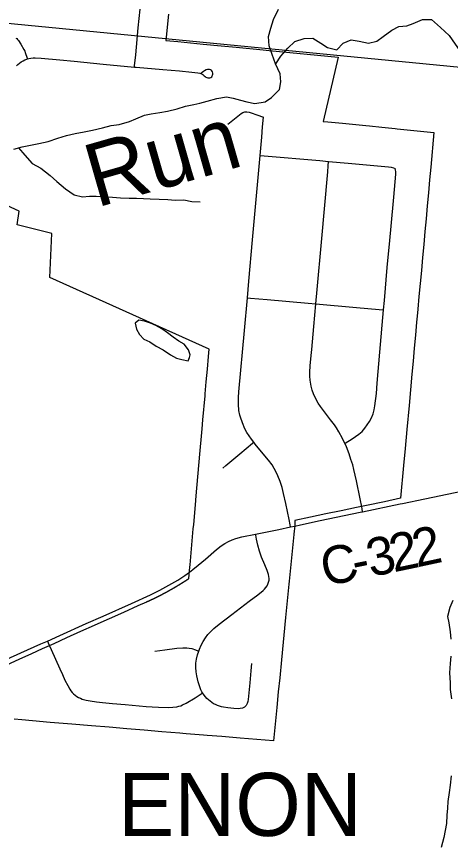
# Model space of a CAD drawing. Extents: x 0 to 1134, y 0 to 440.
# Drawn here: x 840.511 to 841.162, y 357.243 to 358.485 of the extents above; entities that cross this region are included whole.
import ezdxf

# ---------------------------------------------------------------- set-up
doc = ezdxf.new("R2010")
doc.units = 0
for name, color, linetype in [('GM_X_City_Street', 7, 'Continuous'), ('GM_X_Corporation', 7, 'Continuous'), ('GM_X_Corporation_Text', 7, 'Continuous'), ('GM_X_County_Road', 7, 'Continuous'), ('GM_X_County_Road_Text', 7, 'Continuous'), ('GM_X_Minor_Lake', 7, 'Continuous'), ('GM_X_Minor_River', 7, 'Continuous'), ('GM_X_Minor_River_Text', 7, 'Continuous'), ('GM_X_Section', 7, 'Continuous')]:
    doc.layers.add(name, color=color, linetype=linetype)

msp = doc.modelspace()

# ---------------------------------------------------------------- linework, layer by layer
at = {"layer": 'GM_X_City_Street'}
for points in [[(840.6885, 358.4096), (840.6886, 358.4113), (840.6902, 358.4282), (840.6941, 358.4685), (840.6968, 358.4967)], [(840.5105, 358.4532), (840.5118, 358.4523), (840.5131, 358.451), (840.5143, 358.4495), (840.5178, 358.4442), (840.5225, 358.436), (840.5237, 358.4334), (840.5245, 358.4314), (840.5274, 358.4229), (840.5277, 358.4219)], [(840.5114, 358.4114), (840.5136, 358.4136), (840.5159, 358.4157), (840.5185, 358.4175), (840.5212, 358.4191), (840.5241, 358.4205), (840.527, 358.4216), (840.5277, 358.4219), (840.53, 358.4225), (840.5331, 358.4231), (840.5362, 358.4235), (840.5393, 358.4235), (840.5486, 358.4229), (840.5764, 358.4203), (840.5981, 358.4183), (840.6414, 358.4142), (840.6885, 358.4096), (840.6909, 358.4094), (840.7311, 358.406), (840.7558, 358.4037), (840.7743, 358.4019), (840.7836, 358.4009), (840.7866, 358.4004), (840.7895, 358.3993), (840.7911, 358.3984), (840.7927, 358.3966), (840.7942, 358.3953), (840.7956, 358.3942), (840.7969, 358.3937), (840.7985, 358.3932), (840.7999, 358.3932), (840.8016, 358.3936), (840.8029, 358.3941), (840.8042, 358.3951), (840.8051, 358.3962), (840.8056, 358.3975), (840.806, 358.3989), (840.8059, 358.4005), (840.8054, 358.4025), (840.8046, 358.4037), (840.8037, 358.4046), (840.8023, 358.4055), (840.8011, 358.4059), (840.7995, 358.4061), (840.7978, 358.4058), (840.7957, 358.4052), (840.7936, 358.4041), (840.7918, 358.403), (840.7897, 358.4014), (840.7885, 358.4003)], [(840.8285, 358.3238), (840.8309, 358.3259), (840.8481, 358.34), (840.8508, 358.3415), (840.8539, 358.3423), (840.857, 358.3423), (840.8601, 358.3417), (840.8632, 358.3408), (840.8719, 358.338), (840.8818, 358.3345)], [(840.9224, 357.7192), (840.9218, 357.7222), (840.9202, 357.7303), (840.9152, 357.7544), (840.9119, 357.7696), (840.9096, 357.7785), (840.9068, 357.7873), (840.9035, 357.796), (840.9009, 357.8015), (840.898, 357.8069), (840.8947, 357.8122), (840.8893, 357.8196), (840.8815, 357.8292), (840.8694, 357.8434), (840.8671, 357.8464), (840.8637, 357.8508), (840.8601, 357.8558), (840.8568, 357.8612), (840.8539, 357.8667), (840.8502, 357.8753), (840.8471, 357.8842), (840.8463, 357.8872), (840.845, 357.8938), (840.8442, 357.9037), (840.8442, 357.9134), (840.8446, 357.9221), (840.8532, 358.0142), (840.8576, 358.0631), (840.8599, 358.0883), (840.8652, 358.1501), (840.8766, 358.2769), (840.8791, 358.3046), (840.8805, 358.32), (840.8818, 358.3345)], [(840.8766, 358.2769), (840.8826, 358.2764), (840.9662, 358.2692), (840.9792, 358.268), (841.009, 358.2653), (841.0693, 358.2598), (841.0734, 358.2592), (841.0769, 358.2584), (841.0793, 358.2572)], [(841.0304, 357.7419), (841.0296, 357.7463), (841.0291, 357.7494), (841.0266, 357.7616), (841.0212, 357.7884), (841.0175, 357.8054), (841.0157, 357.8123), (841.013, 357.8206), (841.0101, 357.8292), (841.0078, 357.8355), (841.0056, 357.8412), (841.0039, 357.8447), (841.0005, 357.8518), (840.9947, 357.8621), (840.9914, 357.8678), (840.9881, 357.8727), (840.9825, 357.8802), (840.9674, 357.9), (840.964, 357.9051), (840.9609, 357.9105), (840.9568, 357.9188), (840.9547, 357.9245), (840.9533, 357.9304), (840.9518, 357.9396), (840.9513, 357.9457), (840.9513, 357.9518), (840.9518, 357.9611), (840.9532, 357.9765), (840.9541, 357.9858), (840.9572, 358.0199), (840.9603, 358.0543), (840.9622, 358.0756), (840.9686, 358.1468), (840.9781, 358.2521), (840.9787, 358.2614), (840.9792, 358.268)], [(841.0039, 357.8447), (841.006, 357.846), (841.0133, 357.8503), (841.02, 357.8548), (841.025, 357.8586), (841.0296, 357.8627), (841.0338, 357.8673), (841.0375, 357.8723), (841.0409, 357.8776), (841.0438, 357.8831), (841.0461, 357.8888), (841.0477, 357.8949), (841.0488, 357.901), (841.0511, 357.9195), (841.0523, 357.935), (841.0562, 357.9816), (841.062, 358.0449), (841.0633, 358.0591), (841.0675, 358.1088), (841.0714, 358.1491), (841.0733, 358.1708), (841.0773, 358.2142), (841.0802, 358.2487), (841.0803, 358.2527), (841.0799, 358.255), (841.0793, 358.2572)], [(840.8576, 358.0631), (840.8622, 358.0627), (840.8872, 358.0606), (840.9486, 358.0553), (840.9603, 358.0543), (841.0212, 358.0488), (841.0554, 358.0456), (841.062, 358.0449)], [(840.8207, 357.8073), (840.8255, 357.8112), (840.8464, 357.8291), (840.8655, 357.845), (840.8671, 357.8464)], [(840.8637, 357.5143), (840.8628, 357.5032), (840.8613, 357.4851), (840.8587, 357.4602), (840.8581, 357.4571), (840.8572, 357.4539), (840.8556, 357.451), (840.8532, 357.4487), (840.8502, 357.4471), (840.847, 357.4464), (840.8438, 357.4463), (840.8375, 357.4467), (840.8282, 357.4477), (840.822, 357.4487), (840.8189, 357.4492), (840.8158, 357.45), (840.8128, 357.4511), (840.8099, 357.4524), (840.8071, 357.4538), (840.8044, 357.4555), (840.8018, 357.4574), (840.7994, 357.4594), (840.7971, 357.4616), (840.7949, 357.464), (840.793, 357.4665), (840.7917, 357.4684), (840.7906, 357.4701), (840.7896, 357.4718), (840.7881, 357.4746), (840.7857, 357.4805), (840.7839, 357.4865), (840.7818, 357.4957), (840.7808, 357.5019), (840.7804, 357.5082), (840.7806, 357.5146), (840.7815, 357.5208), (840.783, 357.527), (840.7849, 357.5326), (840.786, 357.5359), (840.7884, 357.5417), (840.7914, 357.5473), (840.7947, 357.5526), (840.7985, 357.5577), (840.8028, 357.5623), (840.8074, 357.5666), (840.8153, 357.5733), (840.8344, 357.5876), (840.8605, 357.6077), (840.8731, 357.6172), (840.8814, 357.6236), (840.8835, 357.6258), (840.8854, 357.6282), (840.8871, 357.6307), (840.8884, 357.6333), (840.8894, 357.6362), (840.8901, 357.6391), (840.8903, 357.642), (840.89, 357.645), (840.8894, 357.648), (840.8874, 357.6538), (840.8839, 357.6623), (840.879, 357.6738), (840.8759, 357.6827), (840.8733, 357.6918), (840.8712, 357.7009), (840.8702, 357.7067), (840.8699, 357.7084)], [(840.5579, 357.5479), (840.559, 357.5454), (840.5701, 357.5205), (840.5765, 357.5063), (840.5802, 357.4978), (840.584, 357.4893), (840.5882, 357.481), (840.5912, 357.4756), (840.593, 357.4732), (840.595, 357.4708), (840.5971, 357.4687), (840.5994, 357.4667), (840.6019, 357.4649), (840.6045, 357.4634), (840.6073, 357.4621), (840.6101, 357.4609), (840.616, 357.4592), (840.622, 357.458), (840.6312, 357.4567), (840.6405, 357.4557), (840.6556, 357.4542), (840.6746, 357.4525), (840.7057, 357.4498), (840.715, 357.449), (840.7242, 357.4485), (840.7396, 357.4481), (840.7457, 357.4484), (840.7518, 357.4492), (840.7548, 357.4499), (840.7577, 357.4508), (840.7605, 357.4519), (840.7659, 357.4547), (840.7792, 357.4629), (840.7868, 357.4677), (840.7899, 357.4696), (840.7906, 357.4701)], [(840.7191, 357.5328), (840.7338, 357.5348), (840.752, 357.5371), (840.7611, 357.5379), (840.7671, 357.5377), (840.7705, 357.5373), (840.7742, 357.5365), (840.7798, 357.5347), (840.7833, 357.5333), (840.7849, 357.5326)]]:
    msp.add_lwpolyline(points, dxfattribs=at)
at = {"layer": 'GM_X_Corporation'}
for points in [[(840.7395, 358.4892), (840.7356, 358.4496), (840.7536, 358.4479), (840.7724, 358.446), (840.7913, 358.4442), (840.8185, 358.4416), (840.8406, 358.4394), (840.8813, 358.4354), (840.8903, 358.4346), (840.994, 358.4245), (840.9715, 358.3281), (840.9785, 358.3274), (841.0002, 358.3252), (841.0204, 358.3232), (841.0351, 358.3217), (841.0407, 358.3212), (841.0595, 358.3193), (841.0793, 358.3173), (841.0821, 358.3171), (841.1374, 358.3116), (841.1327, 358.2594), (841.1309, 358.2402), (841.1291, 358.2207), (841.1274, 358.2013), (841.1256, 358.1819), (841.1239, 358.1625), (841.1221, 358.143), (841.1203, 358.1236), (841.1186, 358.1042), (841.1168, 358.0847), (841.115, 358.0653), (841.1133, 358.0459), (841.1123, 358.0355), (841.1115, 358.0265), (841.1097, 358.007), (841.108, 357.9876), (841.1062, 357.9682), (841.1044, 357.9487), (841.1023, 357.9252), (841.1002, 357.9016), (841.0969, 357.8653), (841.0943, 357.8371), (841.092, 357.8116), (841.0875, 357.7622), (841.0632, 357.7571), (841.0363, 357.7515), (841.0215, 357.7484), (840.9984, 357.7435), (840.9753, 357.7387), (840.9521, 357.7338), (840.9289, 357.729), (840.9286, 357.7212), (840.9281, 357.7162), (840.9278, 357.7133), (840.9273, 357.7079), (840.9204, 357.6378), (840.9199, 357.6331), (840.9194, 357.6284), (840.915, 357.5832), (840.9088, 357.5198), (840.9061, 357.4925), (840.904, 357.4718), (840.9017, 357.4482), (840.8968, 357.3983), (840.847, 357.4022), (840.8196, 357.4044), (840.7976, 357.4061), (840.7921, 357.4066), (840.7658, 357.4088), (840.7611, 357.4092), (840.7564, 357.4096), (840.7296, 357.4118), (840.7031, 357.414), (840.6767, 357.4162), (840.6504, 357.4184), (840.624, 357.4206), (840.5942, 357.4231), (840.5621, 357.4258), (840.5356, 357.428), (840.5195, 357.4294), (840.5081, 357.4304)], [(840.4969, 357.5124), (840.5154, 357.5207), (840.5343, 357.5293), (840.5504, 357.5366), (840.5539, 357.5382), (840.5677, 357.5444), (840.5867, 357.553), (840.6081, 357.5626), (840.6286, 357.5719), (840.6295, 357.5723), (840.651, 357.5819), (840.6724, 357.5915), (840.6938, 357.6011), (840.7067, 357.6069), (840.7068, 357.6069), (840.707, 357.607), (840.7071, 357.6071), (840.7073, 357.6071), (840.7074, 357.6072), (840.7076, 357.6073), (840.7077, 357.6073), (840.7079, 357.6074), (840.7081, 357.6075), (840.7082, 357.6076), (840.7084, 357.6076), (840.7085, 357.6077), (840.7087, 357.6078), (840.7088, 357.6078), (840.709, 357.6079), (840.7091, 357.608), (840.7093, 357.608), (840.7094, 357.6081), (840.7096, 357.6082), (840.7098, 357.6083), (840.7099, 357.6083), (840.7101, 357.6084), (840.7102, 357.6085), (840.7104, 357.6085), (840.7105, 357.6086), (840.7107, 357.6087), (840.7108, 357.6088), (840.711, 357.6088), (840.7111, 357.6089), (840.7113, 357.609), (840.7114, 357.609), (840.7116, 357.6091), (840.7118, 357.6092), (840.7119, 357.6093), (840.7121, 357.6093), (840.7122, 357.6094), (840.7124, 357.6095), (840.7125, 357.6095), (840.7127, 357.6096), (840.7128, 357.6097), (840.713, 357.6098), (840.7131, 357.6098), (840.7133, 357.6099), (840.7134, 357.61), (840.7136, 357.61), (840.7137, 357.6101), (840.7139, 357.6102), (840.7141, 357.6103), (840.7142, 357.6103), (840.7144, 357.6104), (840.7145, 357.6105), (840.7147, 357.6106), (840.7149, 357.6106), (840.715, 357.6107), (840.7152, 357.6108), (840.7154, 357.6109), (840.7155, 357.611), (840.7157, 357.611), (840.7159, 357.6111), (840.716, 357.6112), (840.7162, 357.6113), (840.7164, 357.6114), (840.7165, 357.6114), (840.7167, 357.6115), (840.7169, 357.6116), (840.717, 357.6117), (840.7172, 357.6118), (840.7174, 357.6118), (840.7175, 357.6119), (840.7177, 357.612), (840.7179, 357.6121), (840.718, 357.6122), (840.7182, 357.6123), (840.7184, 357.6123), (840.7186, 357.6124), (840.7187, 357.6125), (840.7189, 357.6126), (840.7191, 357.6127), (840.7192, 357.6127), (840.7194, 357.6128), (840.7196, 357.6129), (840.7197, 357.613), (840.7199, 357.6131), (840.7201, 357.6132), (840.7202, 357.6132), (840.7204, 357.6133), (840.7206, 357.6134), (840.7207, 357.6135), (840.7209, 357.6136), (840.7211, 357.6136), (840.7212, 357.6137), (840.7214, 357.6138), (840.7216, 357.6139), (840.7217, 357.614), (840.7219, 357.6141), (840.7221, 357.6141), (840.7222, 357.6142), (840.7224, 357.6143), (840.7226, 357.6144), (840.7227, 357.6145), (840.7229, 357.6146), (840.7231, 357.6146), (840.7232, 357.6147), (840.7234, 357.6148), (840.7236, 357.6149), (840.7237, 357.615), (840.7239, 357.6151), (840.7241, 357.6151), (840.7242, 357.6152), (840.7244, 357.6153), (840.7246, 357.6154), (840.7247, 357.6155), (840.7249, 357.6156), (840.7251, 357.6157), (840.7252, 357.6157), (840.7254, 357.6158), (840.7256, 357.6159), (840.7257, 357.616), (840.7259, 357.6161), (840.7261, 357.6162), (840.7262, 357.6162), (840.7264, 357.6163), (840.7266, 357.6164), (840.7267, 357.6165), (840.7269, 357.6166), (840.7271, 357.6167), (840.7272, 357.6168), (840.7274, 357.6168), (840.7276, 357.6169), (840.7277, 357.617), (840.7279, 357.6171), (840.7281, 357.6172), (840.7282, 357.6173), (840.7284, 357.6174), (840.7286, 357.6174), (840.7287, 357.6175), (840.7289, 357.6176), (840.7291, 357.6177), (840.7292, 357.6178), (840.7294, 357.6179), (840.7296, 357.618), (840.7297, 357.618), (840.7299, 357.6181), (840.7301, 357.6182), (840.7302, 357.6183), (840.7304, 357.6184), (840.7306, 357.6185), (840.7307, 357.6186), (840.7309, 357.6186), (840.731, 357.6187), (840.7312, 357.6188), (840.7314, 357.6189), (840.7315, 357.619), (840.7317, 357.6191), (840.7319, 357.6192), (840.732, 357.6193), (840.7322, 357.6193), (840.7324, 357.6194), (840.7325, 357.6195), (840.7327, 357.6196), (840.7329, 357.6197), (840.733, 357.6198), (840.7332, 357.6199), (840.7334, 357.62), (840.7335, 357.62), (840.7337, 357.6201), (840.7339, 357.6202), (840.734, 357.6203), (840.7342, 357.6204), (840.7343, 357.6205), (840.7345, 357.6206), (840.7347, 357.6207), (840.7348, 357.6207), (840.735, 357.6208), (840.7352, 357.6209), (840.7353, 357.621), (840.7355, 357.6211), (840.7356, 357.6212), (840.7358, 357.6213), (840.7359, 357.6213), (840.7361, 357.6214), (840.7363, 357.6215), (840.7364, 357.6216), (840.7366, 357.6217), (840.7367, 357.6218), (840.7369, 357.6219), (840.7371, 357.622), (840.7372, 357.622), (840.7374, 357.6221), (840.7375, 357.6222), (840.7377, 357.6223), (840.7379, 357.6224), (840.738, 357.6225), (840.7382, 357.6226), (840.7383, 357.6226), (840.7385, 357.6227), (840.7386, 357.6228), (840.7388, 357.6229), (840.739, 357.623), (840.7391, 357.6231), (840.7393, 357.6232), (840.7394, 357.6232), (840.7396, 357.6233), (840.7397, 357.6234), (840.7399, 357.6235), (840.7401, 357.6236), (840.7402, 357.6237), (840.7404, 357.6238), (840.7405, 357.6239), (840.7407, 357.624), (840.7408, 357.624), (840.741, 357.6241), (840.7412, 357.6242), (840.7413, 357.6243), (840.7415, 357.6244), (840.7416, 357.6245), (840.7418, 357.6246), (840.742, 357.6247), (840.7421, 357.6247), (840.7423, 357.6248), (840.7424, 357.6249), (840.7426, 357.625), (840.7427, 357.6251), (840.7429, 357.6252), (840.7431, 357.6253), (840.7432, 357.6254), (840.7434, 357.6255), (840.7435, 357.6255), (840.7437, 357.6256), (840.7438, 357.6257), (840.744, 357.6258), (840.7442, 357.6259), (840.7443, 357.626), (840.7445, 357.6261), (840.7446, 357.6262), (840.7448, 357.6263), (840.7449, 357.6264), (840.7451, 357.6264), (840.7452, 357.6265), (840.7454, 357.6266), (840.7456, 357.6267), (840.7457, 357.6268), (840.7459, 357.6269), (840.746, 357.627), (840.7462, 357.6271), (840.7463, 357.6272), (840.7465, 357.6273), (840.7467, 357.6273), (840.7468, 357.6274), (840.747, 357.6275), (840.7471, 357.6276), (840.7473, 357.6277), (840.7474, 357.6278), (840.7476, 357.6279), (840.7478, 357.628), (840.7479, 357.6281), (840.7481, 357.6282), (840.7482, 357.6282), (840.7484, 357.6283), (840.7485, 357.6284), (840.7487, 357.6285), (840.7488, 357.6286), (840.749, 357.6287), (840.7491, 357.6288), (840.7493, 357.6289), (840.7495, 357.629), (840.7496, 357.6291), (840.7498, 357.6292), (840.7499, 357.6293), (840.7501, 357.6293), (840.7502, 357.6294), (840.7504, 357.6295), (840.7506, 357.6296), (840.7507, 357.6297), (840.7509, 357.6298), (840.751, 357.6299), (840.7512, 357.63), (840.7513, 357.6301), (840.7515, 357.6302), (840.7516, 357.6303), (840.7518, 357.6304), (840.7519, 357.6304), (840.7521, 357.6305), (840.7523, 357.6306), (840.7524, 357.6307), (840.7526, 357.6308), (840.7527, 357.6309), (840.7529, 357.631), (840.753, 357.6311), (840.7532, 357.6312), (840.7533, 357.6313), (840.7535, 357.6314), (840.7536, 357.6315), (840.7538, 357.6316), (840.754, 357.6317), (840.7541, 357.6318), (840.7543, 357.6318), (840.7544, 357.6319), (840.7546, 357.632), (840.7547, 357.6321), (840.7549, 357.6322), (840.755, 357.6323), (840.7552, 357.6324), (840.7553, 357.6325), (840.7555, 357.6326), (840.7556, 357.6327), (840.7558, 357.6328), (840.7559, 357.6329), (840.7561, 357.6329), (840.7562, 357.633), (840.7564, 357.6331), (840.7565, 357.6332), (840.7567, 357.6333), (840.7568, 357.6334), (840.757, 357.6335), (840.7571, 357.6336), (840.7573, 357.6337), (840.7574, 357.6338), (840.7576, 357.6339), (840.7577, 357.6339), (840.7579, 357.634), (840.758, 357.6341), (840.7582, 357.6342), (840.7583, 357.6343), (840.7585, 357.6344), (840.7586, 357.6345), (840.7587, 357.6346), (840.7589, 357.6347), (840.759, 357.6348), (840.7592, 357.6349), (840.7593, 357.635), (840.7595, 357.635), (840.7596, 357.6351), (840.7598, 357.6352), (840.7599, 357.6353), (840.7601, 357.6354), (840.7602, 357.6355), (840.7604, 357.6356), (840.7605, 357.6357), (840.7607, 357.6358), (840.7608, 357.6359), (840.761, 357.636), (840.7611, 357.6361), (840.7613, 357.6362), (840.7614, 357.6363), (840.7615, 357.6363), (840.7617, 357.6364), (840.7618, 357.6365), (840.762, 357.6366), (840.7621, 357.6367), (840.7623, 357.6368), (840.7624, 357.6369), (840.7626, 357.637), (840.7627, 357.6371), (840.7629, 357.6372), (840.763, 357.6373), (840.7632, 357.6374), (840.7633, 357.6375), (840.7635, 357.6376), (840.7636, 357.6377), (840.7638, 357.6377), (840.7639, 357.6378), (840.764, 357.6379), (840.7642, 357.638), (840.7643, 357.6381), (840.7645, 357.6382), (840.7646, 357.6383), (840.7648, 357.6384), (840.7649, 357.6385), (840.7651, 357.6386), (840.7652, 357.6387), (840.7654, 357.6388), (840.7655, 357.6389), (840.7657, 357.639), (840.7658, 357.6391), (840.7659, 357.6392), (840.7661, 357.6393), (840.7662, 357.6393), (840.7664, 357.6394), (840.7665, 357.6395), (840.7667, 357.6396), (840.7668, 357.6397), (840.767, 357.6398), (840.7671, 357.6399), (840.7673, 357.64), (840.7674, 357.6401), (840.7675, 357.6402), (840.7677, 357.6403), (840.7678, 357.6404), (840.768, 357.6405), (840.7681, 357.6406), (840.7683, 357.6407), (840.7684, 357.6408), (840.7686, 357.6409), (840.7687, 357.641), (840.7689, 357.6411), (840.769, 357.6412), (840.7691, 357.6413), (840.7693, 357.6414), (840.7694, 357.6414), (840.7696, 357.6415), (840.7697, 357.6416), (840.7699, 357.6417), (840.77, 357.6418), (840.7715, 357.6589), (840.7718, 357.6624), (840.7766, 357.7164), (840.7772, 357.7231), (840.7798, 357.7522), (840.781, 357.7661), (840.7865, 357.8284), (840.7894, 357.8611), (840.7899, 357.8665), (840.7911, 357.8801), (840.7943, 357.916), (840.7945, 357.919), (840.7961, 357.9371), (840.7978, 357.956), (840.7995, 357.9749), (840.8005, 357.986), (840.5616, 358.0935), (840.5642, 358.1598), (840.5125, 358.1729), (840.5153, 358.1935), (840.3926, 358.2498)]]:
    msp.add_lwpolyline(points, dxfattribs=at)
at = {"layer": 'GM_X_County_Road'}
for p, q in [((841.0304, 357.7419), (841.087, 357.7537)), ((840.8699, 357.7084), (840.9046, 357.7155)), ((840.9046, 357.7155), (840.9224, 357.7192))]:
    msp.add_line(p, q, dxfattribs=at)
for points in [[(841.087, 357.7537), (841.0904, 357.7543), (841.1237, 357.7615), (841.215, 357.7806), (841.2393, 357.7855), (841.2757, 357.7935), (841.3, 357.7987), (841.3122, 357.8009), (841.3214, 357.802), (841.3306, 357.8026), (841.3365, 357.8024)], [(840.9224, 357.7192), (840.9286, 357.7205), (840.9372, 357.7223), (840.9668, 357.7288), (841.0268, 357.7412), (841.0304, 357.7419)], [(840.7839, 357.6618), (840.7948, 357.671), (840.8114, 357.6851), (840.8186, 357.6908), (840.8237, 357.6942), (840.8291, 357.6972), (840.8346, 357.6997), (840.8404, 357.7018), (840.8493, 357.7042), (840.8699, 357.7084)], [(840.5579, 357.5479), (840.5763, 357.5562), (840.6159, 357.5742), (840.6414, 357.5855), (840.684, 357.6045), (840.7123, 357.6174), (840.7263, 357.6243), (840.74, 357.6317), (840.7535, 357.6395), (840.764, 357.6463), (840.7711, 357.6514), (840.7761, 357.6552), (840.7839, 357.6618)], [(840.4867, 357.516), (840.5281, 357.5346), (840.548, 357.5435), (840.5579, 357.5479)]]:
    msp.add_lwpolyline(points, dxfattribs=at)
at = {"layer": 'GM_X_Minor_Lake'}
for points in [[(840.7707, 357.9736), (840.7721, 357.9774), (840.7696, 357.985), (840.7629, 357.9934), (840.755, 357.9981), (840.7464, 358.0042), (840.7377, 358.0104), (840.7295, 358.0166), (840.7205, 358.0216), (840.7122, 358.0251), (840.7036, 358.0283), (840.6949, 358.0295), (840.6895, 358.025)], [(840.6895, 358.025), (840.6913, 358.0159), (840.6958, 358.0079), (840.7025, 358.001), (840.7115, 357.9971), (840.7209, 357.9905), (840.7314, 357.9851), (840.7423, 357.9778), (840.7516, 357.9727), (840.7596, 357.9707), (840.769, 357.9687), (840.7707, 357.9736)]]:
    msp.add_lwpolyline(points, dxfattribs=at)
at = {"layer": 'GM_X_Minor_River'}
for points in [[(840.5076, 358.2862), (840.5197, 358.2898), (840.5299, 358.2919), (840.5447, 358.2948), (840.5587, 358.298), (840.5732, 358.3031), (840.5864, 358.3071), (840.5993, 358.31), (840.613, 358.3125), (840.6255, 358.315), (840.6403, 358.3186), (840.6532, 358.3218), (840.6656, 358.3232), (840.6808, 358.3279), (840.6903, 358.3319), (840.7036, 358.3375), (840.7135, 358.3392), (840.7263, 358.3413), (840.7377, 358.3435), (840.7525, 358.3467), (840.765, 358.3507), (840.7772, 358.3536), (840.7866, 358.3553), (840.7976, 358.3582), (840.8117, 358.3622), (840.8261, 358.3651), (840.8362, 358.3631), (840.8472, 358.3599), (840.857, 358.3575), (840.869, 358.3551), (840.8842, 358.3575), (840.8937, 358.3638), (840.9059, 358.3758), (840.908, 358.3875), (840.9066, 358.3993), (840.9, 358.4145), (840.8949, 358.4286), (840.8905, 358.4416), (840.8895, 358.4556), (840.8927, 358.4681), (840.897, 358.4809), (840.9044, 358.4963)], [(840.9001, 358.4144), (840.9077, 358.4258), (840.9184, 358.4378), (840.9288, 358.4479), (840.9428, 358.4523), (840.956, 358.4529), (840.968, 358.4455), (840.9778, 358.4389), (840.9917, 358.4354), (841.0013, 358.4455), (841.0131, 358.4503), (841.0255, 358.4486), (841.0391, 358.4454), (841.0516, 358.4486), (841.0615, 358.4553), (841.0745, 358.465), (841.0848, 358.4706), (841.0969, 358.4716), (841.1064, 358.4752), (841.1201, 358.4811), (841.134, 358.4809), (841.1475, 358.469), (841.1602, 358.4571), (841.1773, 358.4327)], [(840.5144, 358.2882), (840.5237, 358.2772), (840.5349, 358.2646), (840.5477, 358.2576), (840.5619, 358.2468), (840.572, 358.2376), (840.5851, 358.2268), (840.5978, 358.2179), (840.6106, 358.2147), (840.6208, 358.2157), (840.6307, 358.216), (840.6416, 358.2155), (840.6556, 358.2145), (840.6673, 358.2133), (840.6805, 358.2127), (840.6915, 358.2129), (840.7017, 358.2124), (840.7119, 358.2116), (840.7255, 358.2114), (840.7383, 358.2108), (840.7493, 358.2099), (840.7625, 358.2102), (840.7746, 358.2077), (840.7871, 358.2072)], [(841.1656, 357.6087), (841.1613, 357.5981), (841.1577, 357.5849), (841.1599, 357.575), (841.162, 357.5617), (841.1626, 357.5507)], [(841.1627, 357.5254), (841.1618, 357.5144), (841.1608, 357.5004), (841.1618, 357.4852), (841.162, 357.4753), (841.1637, 357.4613)], [(841.1631, 357.3457), (841.1618, 357.3313), (841.1601, 357.3204), (841.1584, 357.3068), (841.1579, 357.2969), (841.157, 357.2863), (841.1561, 357.2738), (841.1545, 357.2636), (841.1521, 357.253), (841.1485, 357.2379)]]:
    msp.add_lwpolyline(points, dxfattribs=at)
at = {"layer": 'GM_X_Section'}
msp.add_lwpolyline([(841.4628, 359.3584), (841.4764, 359.357), (841.3884, 358.3886), (840.3845, 358.4859), (840.4745, 359.4562)], close=True, dxfattribs=at)

# ---------------------------------------------------------------- texts
at = {"layer": 'GM_X_Corporation_Text'}
msp.add_text('ENON', height=0.0947, rotation=0, dxfattribs=at).set_placement((840.6635, 357.2553))
at = {"layer": 'GM_X_County_Road_Text'}
for s, rotation, p in [('2', 11.7883, (841.077, 357.651)), ('2', 12.1504, (841.1116, 357.6583)), ('3', 11.6693, (841.0426, 357.6439)), ('C', 11.6349, (840.974, 357.6298)), ('-', 11.6396, (841.0197, 357.6392))]:
    msp.add_text(s, height=0.0568, rotation=rotation, dxfattribs=at).set_placement(p)
at = {"layer": 'GM_X_Minor_River_Text'}
msp.add_text('Run', height=0.09469, rotation=15.9744, dxfattribs=at).set_placement((840.631, 358.1983))

doc.saveas('drawing.dxf')
